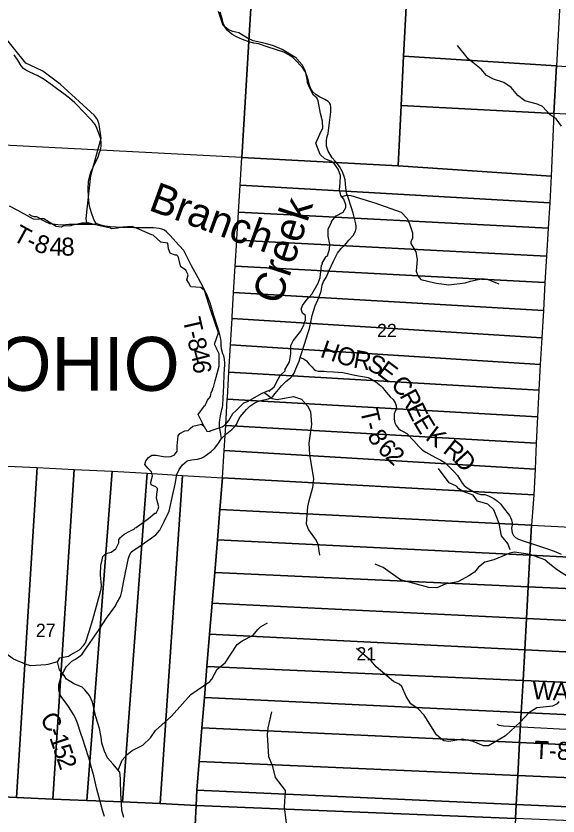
# Model space of a CAD drawing. Extents: x 1878108 to 2183446, y 146837 to 508383.
# Drawn here: x 2049515 to 2058566, y 222055 to 235414 of the extents above; entities that cross this region are included whole.
import ezdxf

# ---------------------------------------------------------------- set-up
doc = ezdxf.new("R2010")
doc.units = 0
for name, color, linetype in [('GM_X_County_Road', 7, 'Continuous'), ('GM_X_County_Road_Text', 7, 'Continuous'), ('GM_X_Minor_River', 7, 'Continuous'), ('GM_X_Minor_River_Text', 7, 'Continuous'), ('GM_X_Section', 7, 'Continuous'), ('GM_X_Section_Text', 7, 'Continuous'), ('GM_X_Township_Road', 7, 'Continuous'), ('GM_X_Township_Road_Text', 7, 'Continuous'), ('GM_X_Township_Text', 7, 'Continuous')]:
    doc.layers.add(name, color=color, linetype=linetype)

msp = doc.modelspace()

# ---------------------------------------------------------------- linework, layer by layer
at = {"layer": 'GM_X_County_Road'}
for points in [[(2054258, 229709), (2054288, 229792), (2054337, 229953), (2054389, 230114), (2054418, 230198), (2054460, 230412), (2054512, 230575), (2054576, 230724), (2054613, 230820), (2054630, 230917), (2054652, 230979), (2054693, 231046), (2054747, 231165), (2054817, 231321), (2054885, 231455), (2054946, 231529), (2055006, 231588), (2055074, 231669), (2055145, 231750), (2055184, 231818), (2055195, 231865), (2055196, 231902), (2055192, 231943), (2055176, 232010), (2055143, 232121), (2055073, 232347), (2055036, 232463), (2055024, 232547), (2055012, 232678), (2054997, 232733), (2054965, 232813), (2054915, 232898), (2054876, 232948), (2054846, 232989), (2054795, 233046), (2054759, 233099), (2054727, 233154), (2054715, 233191), (2054710, 233206), (2054702, 233240), (2054698, 233323), (2054707, 233383), (2054726, 233453), (2054749, 233633), (2054771, 233812), (2054771, 233891), (2054766, 233937), (2054752, 233966), (2054729, 233988), (2054673, 234019), (2054581, 234066), (2054524, 234101), (2054472, 234147), (2054439, 234195), (2054414, 234257), (2054383, 234384), (2054360, 234448), (2054340, 234492), (2054309, 234538), (2054210, 234648), (2054137, 234719), (2054060, 234773), (2053986, 234808), (2053725, 234894), (2053564, 234948), (2053489, 234962), (2053402, 234985), (2053298, 235021), (2053196, 235066), (2053135, 235101), (2053090, 235134), (2053049, 235173), (2053004, 235231), (2052976, 235292), (2052964, 235345), (2052949, 235406), (2052922, 235475)], [(2050993, 222048), (2050961, 222152), (2050858, 222527), (2050813, 222725), (2050784, 222843), (2050762, 222930), (2050733, 223029), (2050673, 223213), (2050631, 223340), (2050600, 223434), (2050541, 223607), (2050507, 223686), (2050477, 223748), (2050401, 223869), (2050352, 223940), (2050295, 224013), (2050259, 224068), (2050242, 224113), (2050231, 224165), (2050231, 224247), (2050245, 224306), (2050273, 224387), (2050321, 224483), (2050359, 224554), (2050401, 224598), (2050450, 224638), (2050500, 224668), (2050557, 224706), (2050619, 224756), (2050678, 224841), (2050729, 224921), (2050813, 225040), (2050905, 225172), (2051024, 225358), (2051164, 225550), (2051213, 225634), (2051247, 225696), (2051267, 225738), (2051285, 225806), (2051308, 225952), (2051342, 226122), (2051394, 226363), (2051418, 226421), (2051439, 226459), (2051473, 226491), (2051518, 226519), (2051620, 226590), (2051755, 226684), (2051851, 226750), (2051918, 226826), (2051990, 226970), (2052072, 227143), (2052136, 227425), (2052174, 227596), (2052199, 227758), (2052238, 227839), (2052294, 227921), (2052376, 227984), (2052444, 228005), (2052544, 228016), (2052607, 228031), (2052651, 228055), (2052773, 228139), (2052832, 228194), (2052886, 228266), (2052946, 228358), (2053036, 228442), (2053117, 228510), (2053169, 228559), (2053195, 228591), (2053228, 228662), (2053260, 228719), (2053291, 228758), (2053323, 228796), (2053363, 228841), (2053422, 228900), (2053505, 228957), (2053578, 228987), (2053730, 229021), (2053772, 229035), (2053807, 229058), (2053845, 229108), (2053899, 229175), (2053955, 229243), (2054020, 229311), (2054097, 229374), (2054121, 229392), (2054139, 229416), (2054159, 229451), (2054190, 229521), (2054243, 229652), (2054258, 229709)]]:
    msp.add_lwpolyline(points, dxfattribs=at)
at = {"layer": 'GM_X_Minor_River'}
for points in [[(2053184, 228822), (2053322, 228953), (2053382, 228977), (2053627, 229118), (2053733, 229159), (2053749, 229149), (2053763, 229173), (2053828, 229223), (2053894, 229352), (2053928, 229412), (2054008, 229487), (2054012, 229519), (2054022, 229531), (2054083, 229637), (2054105, 229770), (2054107, 229910), (2054145, 229991), (2054265, 230147), (2054326, 230262), (2054320, 230280), (2054352, 230336), (2054350, 230412), (2054300, 230450), (2054280, 230519), (2054302, 230579), (2054396, 230706), (2054410, 230720), (2054458, 230766), (2054563, 230951), (2054595, 231045), (2054617, 231250), (2054635, 231270), (2054627, 231286), (2054693, 231397), (2054715, 231409), (2054748, 231521), (2054758, 231605), (2054730, 231738), (2054730, 231856), (2054784, 231969), (2054784, 231981), (2054864, 232077), (2054979, 232138), (2055021, 232214), (2055021, 232262), (2054991, 232353), (2054941, 232419), (2054919, 232511), (2054931, 232627), (2054933, 232748), (2054897, 232858), (2054827, 232948), (2054771, 232988), (2054675, 233026), (2054595, 233100), (2054539, 233248), (2054531, 233264), (2054525, 233291), (2054613, 233493), (2054641, 233542), (2054633, 233660), (2054599, 233784), (2054561, 233997), (2054539, 234045), (2054485, 234091), (2054415, 234217), (2054377, 234312), (2054385, 234328), (2054348, 234492), (2054295, 234596), (2054207, 234699), (2054197, 234711), (2053961, 234852), (2053815, 234918), (2053681, 234956), (2053478, 235000), (2053380, 235042), (2053234, 235134), (2053136, 235156), (2053066, 235181), (2052975, 235255), (2052939, 235356), (2052895, 235488)], [(2050697, 231962), (2050687, 232035), (2050765, 232753), (2050936, 233374), (2050904, 233601), (2050878, 233684), (2050826, 233750), (2050255, 234276), (2049962, 234492), (2049846, 234547), (2049682, 234625), (2049269, 235137), (2049171, 235214)], [(2058623, 233573), (2058535, 233698), (2058437, 233763), (2058305, 233902), (2058236, 233938), (2058201, 233949), (2058015, 233997), (2057898, 234085), (2057786, 234217), (2057661, 234301), (2057491, 234357), (2057373, 234421), (2057282, 234524), (2057144, 234636), (2057074, 234695), (2056887, 234919)], [(2054960, 232400), (2055033, 232420), (2055105, 232415), (2055510, 232294), (2055946, 232140), (2056049, 232031), (2056084, 231943), (2056137, 231793), (2056136, 231697), (2056109, 231646), (2056110, 231614), (2056194, 231477), (2056216, 231346), (2056198, 231152), (2056225, 231075), (2056275, 231013), (2056507, 230959), (2056539, 230954), (2056744, 230922), (2057018, 230957), (2057103, 230987), (2057311, 231028), (2057399, 231013), (2057577, 230942)], [(2052655, 228561), (2052559, 228757), (2052661, 228905), (2052677, 228910), (2052715, 229000), (2052761, 229058), (2052777, 229126), (2052803, 229177), (2052789, 229187), (2052814, 229213), (2052844, 229323), (2052906, 229568), (2052906, 229618), (2052908, 229775), (2052870, 229853), (2052862, 229865), (2052830, 229933), (2052895, 230122), (2052777, 230479), (2052663, 230832), (2052601, 230880), (2052436, 230894), (2052394, 230966), (2052368, 231008), (2052392, 231090), (2052354, 231170), (2052298, 231206), (2052268, 231226), (2052224, 231397), (2052200, 231421), (2052174, 231421), (2052092, 231451), (2052062, 231523), (2052052, 231619), (2051934, 231637), (2051808, 231753), (2051782, 231759), (2051537, 231865), (2051453, 231897), (2051297, 231886), (2051211, 231870), (2051118, 231858), (2051092, 231870), (2050818, 231931), (2050736, 231955), (2050612, 231955), (2050441, 231916), (2050429, 231910), (2050305, 231902), (2050267, 231886), (2050187, 231896), (2049982, 232024), (2049954, 232032), (2049886, 232013), (2049806, 232023), (2049546, 232165), (2049407, 232239)], [(2053656, 229130), (2053793, 229024), (2053879, 229011), (2054148, 229059), (2054284, 229016), (2054384, 228903), (2054435, 228807), (2054449, 228590), (2054407, 228279), (2054418, 228090), (2054481, 227687), (2054467, 227535), (2054404, 227317), (2054381, 227225), (2054361, 226935), (2054401, 226831), (2054528, 226655), (2054554, 226594), (2054582, 226409)], [(2050796, 225337), (2050935, 225841), (2050943, 225904), (2050925, 226084), (2050931, 226237), (2050953, 226335), (2050967, 226387), (2051017, 226441), (2051104, 226460), (2051180, 226514), (2051230, 226617), (2051232, 226661), (2051232, 226675), (2051256, 226687), (2051242, 226697), (2051320, 226759), (2051429, 226818), (2051493, 226848), (2051499, 226866), (2051523, 226870), (2051729, 227023), (2051832, 227112), (2051854, 227114), (2051892, 227176), (2051898, 227218), (2051862, 227360), (2051874, 227481), (2051880, 227491), (2051880, 227523), (2051852, 227553), (2051770, 227585), (2051768, 227631), (2051794, 227738), (2051778, 227802), (2051718, 227864), (2051668, 227922), (2051684, 227988), (2051726, 228040), (2051786, 228079), (2051857, 228083), (2052009, 228053), (2052097, 228057), (2052157, 228078), (2052211, 228150), (2052207, 228166), (2052207, 228234), (2052224, 228403), (2052250, 228441), (2052334, 228485), (2052390, 228495), (2052424, 228526), (2052470, 228566), (2052611, 228598), (2052655, 228560), (2052703, 228480), (2052759, 228474), (2052759, 228484), (2052773, 228494), (2052957, 228553), (2053007, 228589), (2053070, 228658), (2053134, 228776), (2053184, 228822)], [(2057770, 226502), (2057727, 226606), (2057623, 226735), (2057584, 226937), (2057495, 227170), (2057394, 227262), (2057222, 227313), (2057151, 227414), (2056983, 227471), (2056909, 227520), (2056874, 227561), (2056750, 227621), (2056570, 227857)], [(2058744, 226044), (2058560, 226158), (2058429, 226261), (2058344, 226332), (2058099, 226420), (2057842, 226458), (2057764, 226446), (2057495, 226334), (2057347, 226291), (2057238, 226212), (2057172, 226128), (2057078, 226067), (2057028, 226038), (2056896, 225964), (2056683, 225929), (2056545, 225863), (2056408, 225872), (2055935, 226001), (2055646, 226203), (2055514, 226263)], [(2050210, 224631), (2050046, 224583), (2050016, 224579), (2049765, 224560), (2049699, 224578), (2049471, 224674), (2049345, 224766), (2049318, 224812), (2049317, 224868), (2049321, 224913), (2049337, 224925), (2049343, 225027), (2049367, 225083), (2049357, 225161), (2049357, 225180), (2049365, 225226), (2049349, 225282), (2049267, 225354), (2049181, 225448), (2049165, 225496), (2049091, 225550), (2049021, 225558), (2048930, 225568), (2048827, 225559)], [(2050791, 223955), (2050743, 224067), (2050667, 224161), (2050619, 224209), (2050500, 224255), (2050478, 224265), (2050360, 224339), (2050306, 224417), (2050244, 224497), (2050210, 224632), (2050250, 224694), (2050393, 224726), (2050427, 224749), (2050577, 224827), (2050641, 224904), (2050677, 224944), (2050738, 225135), (2050796, 225337)], [(2051221, 222820), (2051290, 222990), (2051369, 223084), (2051456, 223149), (2051633, 223236), (2051760, 223358), (2051846, 223482), (2052112, 223722), (2052435, 224086), (2052753, 224299), (2052788, 224340), (2052873, 224509), (2053006, 224613), (2053207, 224920), (2053290, 224981), (2053477, 225075), (2053555, 225169), (2053599, 225214), (2053716, 225278)], [(2058579, 223966), (2058550, 223929), (2058473, 223890), (2058215, 223864), (2058080, 223778), (2057940, 223626), (2057690, 223391), (2057407, 223226), (2057325, 223226), (2057152, 223298), (2056975, 223338), (2056745, 223297), (2056659, 223310), (2056616, 223341), (2056537, 223412), (2056333, 223737), (2056231, 223844), (2056109, 223928), (2056031, 224051), (2055959, 224220), (2055912, 224259), (2055817, 224303), (2055529, 224546), (2055445, 224647), (2055201, 224851)], [(2051314, 222030), (2051282, 222148), (2051270, 222377), (2051268, 222393), (2051263, 222682), (2051249, 222786), (2051130, 222928), (2051042, 223026), (2050994, 223136), (2050950, 223271), (2050938, 223371), (2050911, 223518), (2050847, 223710), (2050791, 223955)], [(2054038, 221897), (2054001, 222203), (2054014, 222483), (2053851, 222697), (2053802, 222881), (2053786, 222920), (2053737, 223043), (2053717, 223411), (2053728, 223525), (2053788, 223796)]]:
    msp.add_lwpolyline(points, dxfattribs=at)
at = {"layer": 'GM_X_Section'}
for points in [[(2048152, 238833), (2053619, 238564), (2053454, 235827), (2053286, 233051), (2047805, 233335)], [(2056037, 235668), (2055989, 234742), (2055946, 233918), (2055895, 232913), (2053286, 233051), (2053454, 235827)], [(2056048, 235892), (2058602, 235730), (2058539, 234580), (2055989, 234742), (2056037, 235668)], [(2055989, 234742), (2058539, 234580), (2058495, 233783), (2055946, 233918)], [(2058539, 234580), (2060526, 234455), (2060531, 234393), (2060542, 234331), (2060554, 234279), (2060558, 234255), (2060580, 234171), (2060612, 234069), (2060627, 233975), (2060639, 233915), (2060679, 233793), (2060698, 233735), (2060720, 233665), (2058495, 233783)], [(2058495, 233783), (2058452, 232740), (2055895, 232913), (2055946, 233918)], [(2053286, 233051), (2055895, 232913), (2058452, 232740), (2058429, 232292), (2053258, 232588)], [(2058429, 232292), (2058402, 231870), (2053231, 232138), (2053258, 232588)], [(2053231, 232138), (2058402, 231870), (2058375, 231406), (2053203, 231668), (2053204, 231689)], [(2058375, 231406), (2058349, 230966), (2053177, 231238), (2053203, 231668)], [(2053177, 231238), (2058349, 230966), (2058322, 230495), (2053150, 230796)], [(2058322, 230495), (2058296, 230038), (2053124, 230361), (2053126, 230390), (2053150, 230796)], [(2053124, 230361), (2058296, 230038), (2058271, 229593), (2053098, 229922)], [(2058271, 229593), (2058248, 229165), (2053070, 229467), (2053098, 229922)], [(2053070, 229467), (2058248, 229165), (2058225, 228720), (2053043, 229013), (2053045, 229042)], [(2058225, 228720), (2058203, 228279), (2053017, 228578), (2053043, 229013)], [(2053017, 228578), (2058203, 228279), (2058183, 227844), (2052992, 228161)], [(2058183, 227844), (2058162, 227419), (2052964, 227702), (2052992, 228161)], [(2049867, 227872), (2049522, 222363), (2048929, 222390), (2049258, 227900)], [(2050489, 227843), (2050128, 222334), (2049522, 222363), (2049867, 227872)], [(2051122, 227814), (2050698, 222313), (2050128, 222334), (2050489, 227843)], [(2051707, 227779), (2051296, 222289), (2050698, 222313), (2051122, 227814)], [(2052293, 227743), (2051925, 222262), (2051296, 222289), (2051707, 227779)], [(2052964, 227702), (2052920, 227175), (2052879, 226668), (2052833, 226120), (2052791, 225608), (2052749, 225093), (2052704, 224549), (2052661, 224031), (2052620, 223530), (2052573, 222963), (2052534, 222484), (2052522, 222233), (2051925, 222262), (2052293, 227743)], [(2052964, 227702), (2058162, 227419), (2058126, 226912), (2052920, 227175)], [(2058126, 226912), (2058098, 226408), (2052879, 226668), (2052920, 227175)], [(2062070, 226713), (2062070, 226696), (2062070, 226614), (2062068, 226514), (2062067, 226408), (2062071, 226360), (2062071, 226242), (2062070, 226211), (2058098, 226408), (2058126, 226912)], [(2052879, 226668), (2058098, 226408), (2058069, 225884), (2052833, 226120)], [(2058098, 226408), (2062070, 226211), (2062068, 226158), (2062060, 226108), (2062054, 226050), (2062052, 226020), (2062046, 225980), (2062043, 225902), (2062033, 225824), (2062027, 225776), (2062023, 225734), (2062023, 225706), (2058069, 225884)], [(2058069, 225884), (2058039, 225352), (2052791, 225608), (2052833, 226120)], [(2062023, 225706), (2062019, 225642), (2062014, 225608), (2062010, 225544), (2062000, 225486), (2061986, 225426), (2061980, 225404), (2061971, 225322), (2061961, 225222), (2061955, 225200), (2061952, 225162), (2058039, 225352), (2058069, 225884)], [(2052791, 225608), (2058039, 225352), (2058010, 224831), (2052749, 225093)], [(2058039, 225352), (2061952, 225162), (2061949, 225114), (2061945, 225096), (2061932, 224987), (2061928, 224967), (2061922, 224871), (2061916, 224805), (2061912, 224759), (2061896, 224638), (2058010, 224831)], [(2058010, 224831), (2057982, 224319), (2052704, 224549), (2052749, 225093)], [(2061896, 224638), (2061893, 224615), (2061881, 224549), (2061871, 224507), (2061838, 224339), (2061828, 224297), (2061806, 224217), (2061789, 224154), (2057982, 224319), (2058010, 224831)], [(2052704, 224549), (2057982, 224319), (2057952, 223782), (2052661, 224031)], [(2057982, 224319), (2061789, 224154), (2061783, 224131), (2061777, 224071), (2061767, 223995), (2061757, 223963), (2061753, 223935), (2061738, 223872), (2061722, 223826), (2061710, 223808), (2061690, 223762), (2061670, 223714), (2061656, 223668), (2061640, 223608), (2057952, 223782)], [(2057952, 223782), (2057924, 223281), (2052620, 223530), (2052661, 224031)], [(2061640, 223608), (2061633, 223582), (2061623, 223526), (2061615, 223500), (2061607, 223466), (2061603, 223442), (2061589, 223402), (2061575, 223372), (2061563, 223346), (2061553, 223320), (2061546, 223286), (2061532, 223240), (2061516, 223175), (2061500, 223113), (2057924, 223281), (2057952, 223782)], [(2052620, 223530), (2057924, 223281), (2057894, 222732), (2052573, 222963)], [(2057924, 223281), (2061500, 223113), (2061490, 223067), (2061476, 223013), (2061465, 222971), (2061455, 222939), (2061449, 222915), (2061441, 222883), (2061429, 222851), (2061419, 222805), (2061411, 222781), (2061407, 222765), (2061394, 222707), (2061386, 222689), (2061382, 222669), (2061364, 222597), (2061360, 222582), (2057894, 222732)], [(2057894, 222732), (2057867, 222245), (2052534, 222484), (2052573, 222963)], [(2061360, 222582), (2061338, 222495), (2061314, 222417), (2061303, 222362), (2061291, 222312), (2061281, 222278), (2061275, 222246), (2061265, 222178), (2061254, 222122), (2061247, 222094), (2057867, 222245), (2057894, 222732)], [(2047690, 222440), (2048301, 222416), (2048929, 222390), (2049522, 222363), (2050128, 222334), (2050698, 222313), (2051296, 222289), (2051925, 222262), (2052522, 222233), (2052508, 221909), (2052254, 216795), (2050863, 216849), (2049508, 216912), (2047999, 216989), (2046736, 217044), (2047110, 222473)], [(2052534, 222484), (2057867, 222245), (2057854, 222016), (2052522, 222233)], [(2057854, 222016), (2057836, 221687), (2057552, 221699), (2057144, 221716), (2056686, 221735), (2056280, 221752), (2055893, 221768), (2055534, 221783), (2055142, 221799), (2054776, 221814), (2054410, 221830), (2054058, 221844), (2053815, 221854), (2053593, 221864), (2053352, 221874), (2053136, 221883), (2052946, 221891), (2052742, 221899), (2052508, 221909), (2052522, 222233)], [(2057867, 222245), (2061247, 222094), (2061244, 222078), (2061232, 222018), (2061218, 221952), (2061213, 221929), (2061202, 221874), (2057854, 222016)]]:
    msp.add_lwpolyline(points, close=True, dxfattribs=at)
at = {"layer": 'GM_X_Township_Road'}
for points in [[(2052770, 230586), (2052763, 230607), (2052704, 230765), (2052646, 230877), (2052556, 231044), (2052446, 231242), (2052340, 231456), (2052316, 231499), (2052241, 231579), (2052083, 231756), (2052028, 231807), (2051994, 231836), (2051951, 231855), (2051907, 231867), (2051811, 231875), (2051716, 231878), (2051610, 231877), (2051485, 231879), (2051284, 231880), (2051090, 231892), (2051001, 231905), (2050914, 231927), (2050856, 231950), (2050813, 232016), (2050776, 232129), (2050740, 232240), (2050732, 232331), (2050727, 232402), (2050720, 232527), (2050727, 232649), (2050747, 232744), (2050766, 232811), (2050786, 232854), (2050837, 232956), (2050887, 233063), (2050912, 233137), (2050925, 233176), (2050938, 233242), (2050938, 233313), (2050924, 233381), (2050867, 233542), (2050835, 233602), (2050779, 233670), (2050621, 233835), (2050548, 233916), (2050499, 233965), (2050406, 234041), (2050312, 234115), (2050214, 234189), (2050122, 234252), (2049983, 234356), (2049882, 234413), (2049821, 234444), (2049734, 234482), (2049679, 234507), (2049640, 234536), (2049602, 234581), (2049547, 234675), (2049485, 234766)], [(2049727, 232106), (2049780, 232078), (2049814, 232067), (2049855, 232064), (2049893, 232050), (2049962, 232002), (2050002, 231980), (2050074, 231948), (2050123, 231942), (2050213, 231931), (2050287, 231928), (2050399, 231935), (2050503, 231939), (2050649, 231940), (2050809, 231939), (2050856, 231950)], [(2053003, 229616), (2052999, 229682), (2052984, 229738), (2052971, 229773), (2052953, 229831), (2052944, 229895), (2052940, 229978), (2052932, 230045), (2052920, 230092), (2052885, 230207), (2052817, 230412), (2052786, 230531), (2052770, 230586)], [(2054258, 229709), (2054305, 229692), (2054329, 229681), (2054364, 229653), (2054408, 229607), (2054456, 229555), (2054495, 229512), (2054525, 229494), (2054568, 229485), (2054664, 229481), (2054704, 229479)], [(2052946, 228358), (2052934, 228428), (2052913, 228564), (2052912, 228626), (2052919, 228671), (2052929, 228738), (2052955, 228844), (2052961, 228875), (2052968, 228923), (2052976, 229032), (2052984, 229246), (2052994, 229431), (2053005, 229597), (2053003, 229616)], [(2054704, 229479), (2054817, 229472), (2054972, 229461), (2055051, 229446), (2055173, 229418), (2055271, 229401), (2055366, 229385), (2055399, 229376), (2055443, 229356), (2055522, 229303), (2055606, 229236), (2055635, 229209), (2055671, 229166), (2055728, 229093), (2055764, 229057), (2055814, 229010), (2055849, 228957), (2055866, 228905), (2055867, 228855), (2055847, 228815), (2055829, 228770), (2055830, 228681), (2055841, 228618), (2055863, 228575), (2055901, 228526), (2055939, 228498), (2055991, 228472), (2056040, 228441), (2056158, 228322), (2056243, 228223), (2056296, 228168), (2056360, 228130), (2056457, 228074), (2056533, 228034), (2056608, 227999), (2056681, 227952), (2056703, 227930)], [(2056703, 227930), (2056749, 227885), (2056793, 227842), (2056837, 227794), (2056886, 227739), (2056965, 227614), (2057000, 227573), (2057049, 227533), (2057171, 227461), (2057221, 227438), (2057279, 227425), (2057346, 227421), (2057404, 227403), (2057494, 227356), (2057555, 227311), (2057610, 227264), (2057649, 227209), (2057754, 227071), (2057773, 227040), (2057790, 227002), (2057800, 226953), (2057800, 226909), (2057792, 226862), (2057794, 226825), (2057799, 226785), (2057821, 226741), (2057858, 226706), (2057906, 226679), (2058000, 226645), (2058190, 226584), (2058408, 226509), (2058502, 226478), (2058618, 226429)], [(2057543, 223590), (2057579, 223570), (2057655, 223558), (2057856, 223551), (2058169, 223535), (2058277, 223528), (2058594, 223513), (2058992, 223498), (2059306, 223478), (2059781, 223458), (2060045, 223449), (2060110, 223445)]]:
    msp.add_lwpolyline(points, dxfattribs=at)

# ---------------------------------------------------------------- texts
at = {"layer": 'GM_X_County_Road_Text'}
for s, rotation, p in [('C', 302.5165, (2049904, 223673)), ('-', 289.1348, (2050029, 223482)), ('1', 288.8052, (2050069, 223366)), ('5', 288.7608, (2050128, 223191)), ('2', 288.7435, (2050188, 223016))]:
    msp.add_text(s, height=300, rotation=rotation, dxfattribs=at).set_placement(p)
at = {"layer": 'GM_X_Minor_River_Text'}
for s, rotation, p in [('Branch', 340, (2051711, 232178)), ('Creek', 71.9973, (2053929, 230577))]:
    msp.add_text(s, height=500, rotation=rotation, dxfattribs=at).set_placement(p)
at = {"layer": 'GM_X_Section_Text'}
for s, p in [('22', (2055545, 230052)), ('27', (2049847, 225045)), ('21', (2055201, 224653))]:
    msp.add_text(s, height=221, rotation=0, dxfattribs=at).set_placement(p)
at = {"layer": 'GM_X_Township_Road_Text'}
for s, rotation, p in [('T', 331.284, (2049443, 231678)), ('-', 336.2262, (2049665, 231558)), ('8', 340.4651, (2049800, 231499)), ('4', 357.7233, (2050071, 231419)), ('8', 0.7219, (2050273, 231411)), ('T', 282.9058, (2052298, 230347)), ('8', 283.1131, (2052376, 230007)), ('-', 282.9514, (2052348, 230128)), ('H', 340.3986, (2054579, 229726)), ('4', 284.5622, (2052420, 229819)), ('O', 342.8694, (2054841, 229633)), ('R', 350.1739, (2055134, 229545)), ('6', 274.36, (2052464, 229654)), ('S', 336.9072, (2055359, 229508)), ('E', 323.1764, (2055529, 229438)), ('C', 311.4874, (2055760, 229248)), ('R', 298.1248, (2055913, 229078)), ('T', 283.0555, (2055259, 228829)), ('E', 295.7965, (2056027, 228864)), ('E', 300.9901, (2056139, 228636)), ('-', 284.4177, (2055312, 228603)), ('K', 322.6775, (2056337, 228351)), ('8', 299.2418, (2055374, 228405)), ('6', 318.3219, (2055532, 228159)), ('R', 321.4079, (2056628, 228134)), ('2', 317.6523, (2055669, 228037)), ('D', 312.431, (2056812, 227988)), ('W', 356.9248, (2058128, 224008)), ('A', 356.924, (2058475, 223990)), ('T-864', 357.5229, (2058164, 223014))]:
    msp.add_text(s, height=300, rotation=rotation, dxfattribs=at).set_placement(p)
at = {"layer": 'GM_X_Township_Text'}
msp.add_text('OHIO', height=900, rotation=0, dxfattribs=at).set_placement((2049173, 229155))

doc.saveas('drawing.dxf')
